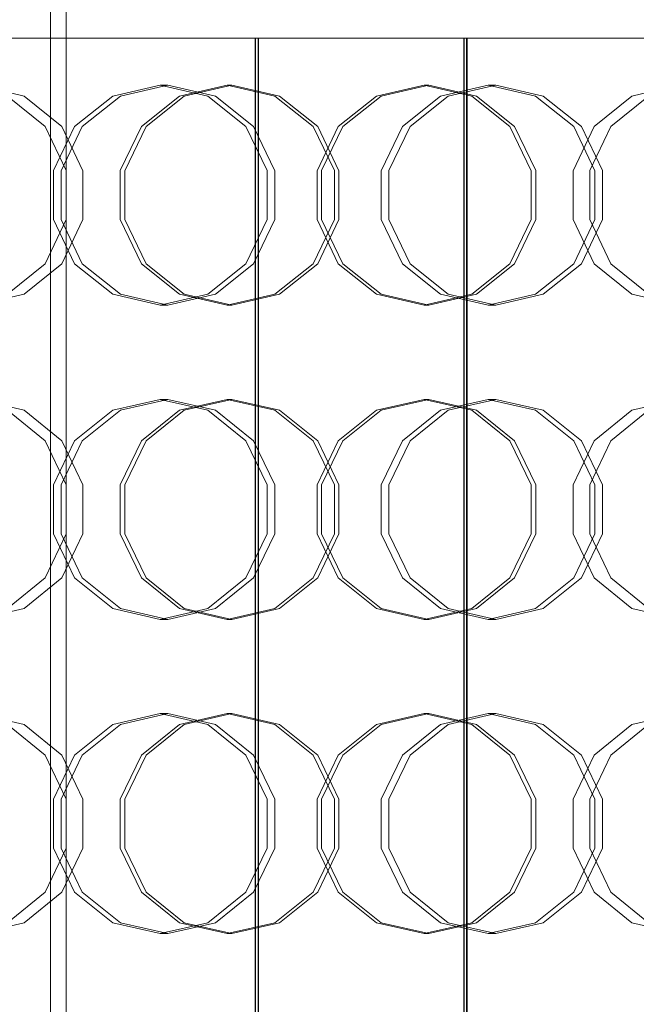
# Model space of a CAD drawing. Header units: millimetres. Extents: x -3490 to 61924, y -72580 to 6847.
# Tile 619 of 656: x 25191 to 25309, y -17984 to -17796. Entities that reach past the tile are written whole.
import ezdxf

# ---------------------------------------------------------------- set-up
doc = ezdxf.new("R2010")
doc.units = ezdxf.units.MM
doc.layers.add('COTAS_P', color=1, linetype='Continuous', lineweight=0)
doc.layers.add('superior_briquetadora', color=7, linetype='Continuous', lineweight=0)
doc.dimstyles.new('R19_100', dxfattribs={"dimtxt": 250, "dimasz": 150, "dimexe": 150, "dimexo": 80, "dimgap": 100, "dimtad": 1, "dimtih": 1, "dimtoh": 1, "dimdsep": 46, "dimcen": 0.09, "dimadec": 0, "dimazin": 0, "dimtfac": 1, "dimtdec": 4, "dimtofl": 0, "dimtmove": 0, "dimatfit": 3, "dimfxl": 1, "dimtolj": 1, "dimtzin": 0, "dimarcsym": 0})

# ---------------------------------------------------------------- blocks, each defined once
blk = doc.blocks.new('DIM_R29_37')
at = {"layer": 'COTAS_P'}
for p, q in [((24250.07, -17080), (24400.07, -17035)), ((26750.07, -17080), (26600.07, -17035)), ((24250.07, -17980), (24250.07, -17080)), ((24250.07, -17080), (26750.07, -17080)), ((24250.07, -17080), (24400.07, -17125)), ((26750.07, -17080), (26600.07, -17125)), ((26750.07, -17980), (26750.07, -17080))]:
    blk.add_line(p, q, dxfattribs=at)
blk.add_text('2500 P', height=250, dxfattribs=at).set_placement((25500.07, -16980))

msp = doc.modelspace()

# ---------------------------------------------------------------- linework, layer by layer
at = {"layer": 'superior_briquetadora'}
for p, q in [((25197.067, -17655), (25197.067, -18305)), ((25200.067, -17655), (25200.067, -18305)), ((25191.284, -17800), (25171.717, -17800)), ((25191.987, -17800), (25177.825, -17800)), ((25181.508, -17800), (25198.606, -17800)), ((25181.61, -17800), (25198.708, -17800)), ((25184.59, -17800), (25199.942, -17800)), ((25205.742, -17800), (25188.046, -17800)), ((25205.778, -17800), (25188.096, -17800)), ((25190.056, -17800), (25209.766, -17800)), ((25211.002, -17800), (25191.284, -17800)), ((25208.381, -17800), (25191.987, -17800)), ((25198.606, -17800), (25216.965, -17800)), ((25198.708, -17800), (25217.064, -17800)), ((25199.942, -17800), (25217.221, -17800)), ((25224.53, -17800), (25205.742, -17800)), ((25224.55, -17800), (25205.778, -17800)), ((25226.377, -17800), (25208.381, -17800)), ((25209.766, -17800), (25229.58, -17800)), ((25230.821, -17800), (25211.002, -17800)), ((25216.965, -17800), (25236.134, -17800)), ((25217.064, -17800), (25236.229, -17800)), ((25217.221, -17800), (25235.761, -17800)), ((25243.946, -17800), (25224.53, -17800)), ((25243.951, -17800), (25224.55, -17800)), ((25245.283, -17800), (25226.377, -17800)), ((25229.58, -17800), (25249.446, -17800)), ((25250.689, -17800), (25230.821, -17800)), ((25235.761, -17800), (25254.852, -17800)), ((25236.134, -17800), (25236.134, -18160)), ((25236.134, -17800), (25236.703, -17800)), ((25236.229, -17800), (25236.229, -18160)), ((25236.229, -17800), (25236.798, -17800)), ((25236.703, -17800), (25276.655, -17800)), ((25236.703, -18160), (25236.703, -17800)), ((25236.798, -17800), (25276.55, -17800)), ((25236.798, -17800), (25236.798, -18160)), ((25263.513, -17800), (25243.946, -17800)), ((25263.503, -17800), (25243.951, -17800)), ((25264.374, -17800), (25245.283, -17800)), ((25249.446, -17800), (25269.314, -17800)), ((25270.555, -17800), (25250.689, -17800)), ((25254.852, -17800), (25273.758, -17800)), ((25282.723, -17800), (25263.503, -17800)), ((25282.749, -17800), (25263.513, -17800)), ((25282.914, -17800), (25264.374, -17800)), ((25269.314, -17800), (25289.133, -17800)), ((25290.369, -17800), (25270.555, -17800)), ((25273.758, -17800), (25291.754, -17800)), ((25275.981, -17800), (25294.694, -17800)), ((25275.981, -18160), (25275.981, -17800)), ((25276.55, -17800), (25275.981, -17800)), ((25276.655, -17800), (25276.085, -17800)), ((25276.085, -17800), (25294.8, -17800)), ((25276.085, -18160), (25276.085, -17800)), ((25276.55, -17800), (25276.55, -18160)), ((25276.655, -18160), (25276.655, -17800)), ((25301.14, -17800), (25282.723, -17800)), ((25301.181, -17800), (25282.749, -17800)), ((25300.193, -17800), (25282.914, -17800)), ((25289.133, -17800), (25308.851, -17800)), ((25310.079, -17800), (25290.369, -17800)), ((25291.754, -17800), (25308.148, -17800)), ((25294.694, -17800), (25312.312, -17800)), ((25294.8, -17800), (25312.42, -17800)), ((25315.544, -17800), (25300.193, -17800)), ((25318.298, -17800), (25301.14, -17800)), ((25318.353, -17800), (25301.181, -17800)), ((25308.148, -17800), (25322.31, -17800)), ((25308.851, -17800), (25328.418, -17800)), ((25183.07, -17809), (25192.035, -17811.08)), ((25208.939, -17811.08), (25218.012, -17809)), ((25219.483, -17809), (25210.402, -17811.08)), ((25219.483, -17809), (25218.012, -17809)), ((25218.012, -17809), (25227.103, -17811.08)), ((25228.564, -17811.08), (25219.483, -17809)), ((25230.821, -17809), (25221.724, -17811.08)), ((25222.603, -17811.08), (25231.704, -17809)), ((25231.704, -17809), (25230.821, -17809)), ((25239.927, -17811.08), (25230.821, -17809)), ((25231.704, -17809), (25240.804, -17811.08)), ((25268.431, -17809), (25259.33, -17811.08)), ((25260.208, -17811.08), (25269.314, -17809)), ((25268.431, -17809), (25269.314, -17809)), ((25277.532, -17811.08), (25268.431, -17809)), ((25269.314, -17809), (25278.411, -17811.08)), ((25271.571, -17811.08), (25280.652, -17809)), ((25282.123, -17809), (25273.032, -17811.08)), ((25280.652, -17809), (25282.123, -17809)), ((25280.652, -17809), (25289.733, -17811.08)), ((25291.196, -17811.08), (25282.123, -17809)), ((25317.065, -17809), (25308.1, -17811.08)), ((25196.063, -17816.906), (25188.832, -17811.08)), ((25192.035, -17811.08), (25199.224, -17816.907)), ((25201.677, -17816.906), (25208.939, -17811.08)), ((25210.402, -17811.08), (25203.12, -17816.907)), ((25221.724, -17811.08), (25214.439, -17816.906)), ((25215.305, -17816.907), (25222.603, -17811.08)), ((25227.103, -17811.08), (25234.404, -17816.906)), ((25235.847, -17816.907), (25228.564, -17811.08)), ((25247.236, -17816.906), (25239.927, -17811.08)), ((25240.804, -17811.08), (25248.103, -17816.907)), ((25259.33, -17811.08), (25252.032, -17816.907)), ((25252.899, -17816.906), (25260.208, -17811.08)), ((25264.288, -17816.907), (25271.571, -17811.08)), ((25273.032, -17811.08), (25265.731, -17816.906)), ((25284.83, -17816.907), (25277.532, -17811.08)), ((25278.411, -17811.08), (25285.696, -17816.906)), ((25289.733, -17811.08), (25297.015, -17816.907)), ((25298.458, -17816.906), (25291.196, -17811.08)), ((25308.1, -17811.08), (25300.911, -17816.907)), ((25304.072, -17816.906), (25311.303, -17811.08)), ((25200.086, -17825.326), (25196.063, -17816.906)), ((25197.651, -17825.326), (25201.677, -17816.906)), ((25203.12, -17816.907), (25199.078, -17825.327)), ((25199.224, -17816.907), (25203.213, -17825.327)), ((25214.439, -17816.906), (25210.398, -17825.326)), ((25211.255, -17825.327), (25215.305, -17816.907)), ((25234.404, -17816.906), (25238.461, -17825.326)), ((25239.888, -17825.327), (25235.847, -17816.907)), ((25251.296, -17825.326), (25247.236, -17816.906)), ((25252.032, -17816.907), (25247.982, -17825.327)), ((25248.103, -17816.907), (25252.153, -17825.327)), ((25248.839, -17825.326), (25252.899, -17816.906)), ((25260.247, -17825.327), (25264.288, -17816.907)), ((25265.731, -17816.906), (25261.674, -17825.326)), ((25288.88, -17825.327), (25284.83, -17816.907)), ((25285.696, -17816.906), (25289.737, -17825.326)), ((25300.911, -17816.907), (25296.922, -17825.327)), ((25297.015, -17816.907), (25301.057, -17825.327)), ((25302.484, -17825.326), (25298.458, -17816.906)), ((25300.049, -17825.326), (25304.072, -17816.906)), ((25197.651, -17834.674), (25197.651, -17825.326)), ((25199.078, -17825.327), (25199.078, -17834.673)), ((25200.086, -17834.674), (25200.086, -17825.326)), ((25203.213, -17825.327), (25203.213, -17834.673)), ((25210.398, -17825.326), (25210.398, -17834.674)), ((25211.255, -17834.673), (25211.255, -17825.327)), ((25238.461, -17825.326), (25238.461, -17834.674)), ((25239.888, -17834.673), (25239.888, -17825.327)), ((25247.982, -17825.327), (25247.982, -17834.673)), ((25248.839, -17834.674), (25248.839, -17825.326)), ((25251.296, -17834.674), (25251.296, -17825.326)), ((25252.153, -17825.327), (25252.153, -17834.673)), ((25260.247, -17834.673), (25260.247, -17825.327)), ((25261.674, -17825.326), (25261.674, -17834.674)), ((25288.88, -17834.673), (25288.88, -17825.327)), ((25289.737, -17825.326), (25289.737, -17834.674)), ((25296.922, -17825.327), (25296.922, -17834.673)), ((25300.049, -17834.674), (25300.049, -17825.326)), ((25301.057, -17825.327), (25301.057, -17834.673)), ((25302.484, -17834.674), (25302.484, -17825.326)), ((25196.063, -17843.094), (25200.086, -17834.674)), ((25201.677, -17843.094), (25197.651, -17834.674)), ((25199.078, -17834.673), (25203.12, -17843.093)), ((25203.213, -17834.673), (25199.224, -17843.093)), ((25210.398, -17834.674), (25214.439, -17843.094)), ((25215.305, -17843.093), (25211.255, -17834.673)), ((25238.461, -17834.674), (25234.404, -17843.094)), ((25235.847, -17843.093), (25239.888, -17834.673)), ((25247.236, -17843.094), (25251.296, -17834.674)), ((25247.982, -17834.673), (25252.032, -17843.093)), ((25252.153, -17834.673), (25248.103, -17843.093)), ((25252.899, -17843.094), (25248.839, -17834.674)), ((25264.288, -17843.093), (25260.247, -17834.673)), ((25261.674, -17834.674), (25265.731, -17843.094)), ((25284.83, -17843.093), (25288.88, -17834.673)), ((25289.737, -17834.674), (25285.696, -17843.094)), ((25296.922, -17834.673), (25300.911, -17843.093)), ((25301.057, -17834.673), (25297.015, -17843.093)), ((25298.458, -17843.094), (25302.484, -17834.674)), ((25304.072, -17843.094), (25300.049, -17834.674)), ((25188.832, -17848.92), (25196.063, -17843.094)), ((25199.224, -17843.093), (25192.035, -17848.92)), ((25208.939, -17848.92), (25201.677, -17843.094)), ((25203.12, -17843.093), (25210.402, -17848.92)), ((25214.439, -17843.094), (25221.725, -17848.92)), ((25222.603, -17848.92), (25215.305, -17843.093)), ((25234.404, -17843.094), (25227.103, -17848.92)), ((25228.564, -17848.92), (25235.847, -17843.093)), ((25239.927, -17848.92), (25247.236, -17843.094)), ((25248.103, -17843.093), (25240.804, -17848.92)), ((25252.032, -17843.093), (25259.33, -17848.92)), ((25260.208, -17848.92), (25252.899, -17843.094)), ((25271.571, -17848.92), (25264.288, -17843.093)), ((25265.731, -17843.094), (25273.032, -17848.92)), ((25277.532, -17848.92), (25284.83, -17843.093)), ((25285.696, -17843.094), (25278.41, -17848.92)), ((25297.015, -17843.093), (25289.733, -17848.92)), ((25291.196, -17848.92), (25298.458, -17843.094)), ((25300.911, -17843.093), (25308.1, -17848.92)), ((25311.303, -17848.92), (25304.072, -17843.094)), ((25192.035, -17848.92), (25183.07, -17851)), ((25218.012, -17851), (25208.939, -17848.92)), ((25210.402, -17848.92), (25219.483, -17851)), ((25227.103, -17848.92), (25218.012, -17851)), ((25219.483, -17851), (25228.564, -17848.92)), ((25221.725, -17848.92), (25230.821, -17851)), ((25231.704, -17851), (25222.603, -17848.92)), ((25230.821, -17851), (25239.927, -17848.92)), ((25240.804, -17848.92), (25231.704, -17851)), ((25259.33, -17848.92), (25268.431, -17851)), ((25269.314, -17851), (25260.208, -17848.92)), ((25268.431, -17851), (25277.532, -17848.92)), ((25278.41, -17848.92), (25269.314, -17851)), ((25280.652, -17851), (25271.571, -17848.92)), ((25273.032, -17848.92), (25282.123, -17851)), ((25289.733, -17848.92), (25280.652, -17851)), ((25282.123, -17851), (25291.196, -17848.92)), ((25308.1, -17848.92), (25317.065, -17851)), ((25219.483, -17851), (25218.012, -17851)), ((25231.704, -17851), (25230.821, -17851)), ((25268.431, -17851), (25269.314, -17851)), ((25280.652, -17851), (25282.123, -17851)), ((25183.07, -17869), (25192.035, -17871.08)), ((25208.939, -17871.08), (25218.012, -17869)), ((25219.483, -17869), (25210.402, -17871.08)), ((25219.483, -17869), (25218.012, -17869)), ((25218.012, -17869), (25227.103, -17871.08)), ((25228.564, -17871.08), (25219.483, -17869)), ((25230.821, -17869), (25221.724, -17871.08)), ((25222.603, -17871.08), (25231.704, -17869)), ((25231.704, -17869), (25230.821, -17869)), ((25239.927, -17871.08), (25230.821, -17869)), ((25231.704, -17869), (25240.804, -17871.08)), ((25268.431, -17869), (25259.33, -17871.08)), ((25260.208, -17871.08), (25269.314, -17869)), ((25268.431, -17869), (25269.314, -17869)), ((25277.532, -17871.08), (25268.431, -17869)), ((25269.314, -17869), (25278.411, -17871.08)), ((25271.571, -17871.08), (25280.652, -17869)), ((25282.123, -17869), (25273.032, -17871.08)), ((25280.652, -17869), (25282.123, -17869)), ((25280.652, -17869), (25289.733, -17871.08)), ((25291.196, -17871.08), (25282.123, -17869)), ((25317.065, -17869), (25308.1, -17871.08)), ((25196.063, -17876.906), (25188.832, -17871.08)), ((25192.035, -17871.08), (25199.224, -17876.907)), ((25201.677, -17876.906), (25208.939, -17871.08)), ((25210.402, -17871.08), (25203.12, -17876.907)), ((25221.724, -17871.08), (25214.439, -17876.906)), ((25215.305, -17876.907), (25222.603, -17871.08)), ((25227.103, -17871.08), (25234.404, -17876.906)), ((25235.847, -17876.907), (25228.564, -17871.08)), ((25247.236, -17876.906), (25239.927, -17871.08)), ((25240.804, -17871.08), (25248.103, -17876.907)), ((25259.33, -17871.08), (25252.032, -17876.907)), ((25252.899, -17876.906), (25260.208, -17871.08)), ((25264.288, -17876.907), (25271.571, -17871.08)), ((25273.032, -17871.08), (25265.731, -17876.906)), ((25284.83, -17876.907), (25277.532, -17871.08)), ((25278.411, -17871.08), (25285.696, -17876.906)), ((25289.733, -17871.08), (25297.015, -17876.907)), ((25298.458, -17876.906), (25291.196, -17871.08)), ((25308.1, -17871.08), (25300.911, -17876.907)), ((25304.072, -17876.906), (25311.303, -17871.08)), ((25200.086, -17885.326), (25196.063, -17876.906)), ((25197.651, -17885.326), (25201.677, -17876.906)), ((25203.12, -17876.907), (25199.078, -17885.327)), ((25199.224, -17876.907), (25203.213, -17885.327)), ((25214.439, -17876.906), (25210.398, -17885.326)), ((25211.255, -17885.327), (25215.305, -17876.907)), ((25234.404, -17876.906), (25238.461, -17885.326)), ((25239.888, -17885.327), (25235.847, -17876.907)), ((25251.296, -17885.326), (25247.236, -17876.906)), ((25252.032, -17876.907), (25247.982, -17885.327)), ((25248.103, -17876.907), (25252.153, -17885.327)), ((25248.839, -17885.326), (25252.899, -17876.906)), ((25260.247, -17885.327), (25264.288, -17876.907)), ((25265.731, -17876.906), (25261.674, -17885.326)), ((25288.88, -17885.327), (25284.83, -17876.907)), ((25285.696, -17876.906), (25289.737, -17885.326)), ((25300.911, -17876.907), (25296.922, -17885.327)), ((25297.015, -17876.907), (25301.057, -17885.327)), ((25302.484, -17885.326), (25298.458, -17876.906)), ((25300.049, -17885.326), (25304.072, -17876.906)), ((25197.651, -17894.674), (25197.651, -17885.326)), ((25199.078, -17885.327), (25199.078, -17894.673)), ((25200.086, -17894.674), (25200.086, -17885.326)), ((25203.213, -17885.327), (25203.213, -17894.673)), ((25210.398, -17885.326), (25210.398, -17894.674)), ((25211.255, -17894.673), (25211.255, -17885.327)), ((25238.461, -17885.326), (25238.461, -17894.674)), ((25239.888, -17894.673), (25239.888, -17885.327)), ((25247.982, -17885.327), (25247.982, -17894.673)), ((25248.839, -17894.674), (25248.839, -17885.326)), ((25251.296, -17894.674), (25251.296, -17885.326)), ((25252.153, -17885.327), (25252.153, -17894.673)), ((25260.247, -17894.673), (25260.247, -17885.327)), ((25261.674, -17885.326), (25261.674, -17894.674)), ((25288.88, -17894.673), (25288.88, -17885.327)), ((25289.737, -17885.326), (25289.737, -17894.674)), ((25296.922, -17885.327), (25296.922, -17894.673)), ((25300.049, -17894.674), (25300.049, -17885.326)), ((25301.057, -17885.327), (25301.057, -17894.673)), ((25302.484, -17894.674), (25302.484, -17885.326)), ((25196.063, -17903.094), (25200.086, -17894.674)), ((25201.677, -17903.094), (25197.651, -17894.674)), ((25199.078, -17894.673), (25203.12, -17903.093)), ((25203.213, -17894.673), (25199.224, -17903.093)), ((25210.398, -17894.674), (25214.439, -17903.094)), ((25215.305, -17903.093), (25211.255, -17894.673)), ((25238.461, -17894.674), (25234.404, -17903.094)), ((25235.847, -17903.093), (25239.888, -17894.673)), ((25247.236, -17903.094), (25251.296, -17894.674)), ((25247.982, -17894.673), (25252.032, -17903.093)), ((25252.153, -17894.673), (25248.103, -17903.093)), ((25252.899, -17903.094), (25248.839, -17894.674)), ((25264.288, -17903.093), (25260.247, -17894.673)), ((25261.674, -17894.674), (25265.731, -17903.094)), ((25284.83, -17903.093), (25288.88, -17894.673)), ((25289.737, -17894.674), (25285.696, -17903.094)), ((25296.922, -17894.673), (25300.911, -17903.093)), ((25301.057, -17894.673), (25297.015, -17903.093)), ((25298.458, -17903.094), (25302.484, -17894.674)), ((25304.072, -17903.094), (25300.049, -17894.674)), ((25188.832, -17908.92), (25196.063, -17903.094)), ((25199.224, -17903.093), (25192.035, -17908.92)), ((25208.939, -17908.92), (25201.677, -17903.094)), ((25203.12, -17903.093), (25210.402, -17908.92)), ((25214.439, -17903.094), (25221.725, -17908.92)), ((25222.603, -17908.92), (25215.305, -17903.093)), ((25234.404, -17903.094), (25227.103, -17908.92)), ((25228.564, -17908.92), (25235.847, -17903.093)), ((25239.927, -17908.92), (25247.236, -17903.094)), ((25248.103, -17903.093), (25240.804, -17908.92)), ((25252.032, -17903.093), (25259.33, -17908.92)), ((25260.208, -17908.92), (25252.899, -17903.094)), ((25271.571, -17908.92), (25264.288, -17903.093)), ((25265.731, -17903.094), (25273.032, -17908.92)), ((25277.532, -17908.92), (25284.83, -17903.093)), ((25285.696, -17903.094), (25278.41, -17908.92)), ((25297.015, -17903.093), (25289.733, -17908.92)), ((25291.196, -17908.92), (25298.458, -17903.094)), ((25300.911, -17903.093), (25308.1, -17908.92)), ((25311.303, -17908.92), (25304.072, -17903.094)), ((25192.035, -17908.92), (25183.07, -17911)), ((25218.012, -17911), (25208.939, -17908.92)), ((25210.402, -17908.92), (25219.483, -17911)), ((25227.103, -17908.92), (25218.012, -17911)), ((25219.483, -17911), (25228.564, -17908.92)), ((25221.725, -17908.92), (25230.821, -17911)), ((25231.704, -17911), (25222.603, -17908.92)), ((25230.821, -17911), (25239.927, -17908.92)), ((25240.804, -17908.92), (25231.704, -17911)), ((25259.33, -17908.92), (25268.431, -17911)), ((25269.314, -17911), (25260.208, -17908.92)), ((25268.431, -17911), (25277.532, -17908.92)), ((25278.41, -17908.92), (25269.314, -17911)), ((25280.652, -17911), (25271.571, -17908.92)), ((25273.032, -17908.92), (25282.123, -17911)), ((25289.733, -17908.92), (25280.652, -17911)), ((25282.123, -17911), (25291.196, -17908.92)), ((25308.1, -17908.92), (25317.065, -17911)), ((25219.483, -17911), (25218.012, -17911)), ((25231.704, -17911), (25230.821, -17911)), ((25268.431, -17911), (25269.314, -17911)), ((25280.652, -17911), (25282.123, -17911)), ((25183.07, -17929), (25192.035, -17931.08)), ((25208.939, -17931.08), (25218.012, -17929)), ((25219.483, -17929), (25210.402, -17931.08)), ((25219.483, -17929), (25218.012, -17929)), ((25218.012, -17929), (25227.103, -17931.08)), ((25228.564, -17931.08), (25219.483, -17929)), ((25230.821, -17929), (25221.724, -17931.08)), ((25222.603, -17931.08), (25231.704, -17929)), ((25231.704, -17929), (25230.821, -17929)), ((25239.927, -17931.08), (25230.821, -17929)), ((25231.704, -17929), (25240.804, -17931.08)), ((25268.431, -17929), (25259.33, -17931.08)), ((25260.208, -17931.08), (25269.314, -17929)), ((25268.431, -17929), (25269.314, -17929)), ((25277.532, -17931.08), (25268.431, -17929)), ((25269.314, -17929), (25278.411, -17931.08)), ((25271.571, -17931.08), (25280.652, -17929)), ((25282.123, -17929), (25273.032, -17931.08)), ((25280.652, -17929), (25282.123, -17929)), ((25280.652, -17929), (25289.733, -17931.08)), ((25291.196, -17931.08), (25282.123, -17929)), ((25317.065, -17929), (25308.1, -17931.08)), ((25196.063, -17936.906), (25188.832, -17931.08)), ((25192.035, -17931.08), (25199.224, -17936.907)), ((25201.677, -17936.906), (25208.939, -17931.08)), ((25210.402, -17931.08), (25203.12, -17936.907)), ((25221.724, -17931.08), (25214.439, -17936.906)), ((25215.305, -17936.907), (25222.603, -17931.08)), ((25227.103, -17931.08), (25234.404, -17936.906)), ((25235.847, -17936.907), (25228.564, -17931.08)), ((25247.236, -17936.906), (25239.927, -17931.08)), ((25240.804, -17931.08), (25248.103, -17936.907)), ((25259.33, -17931.08), (25252.032, -17936.907)), ((25252.899, -17936.906), (25260.208, -17931.08)), ((25264.288, -17936.907), (25271.571, -17931.08)), ((25273.032, -17931.08), (25265.731, -17936.906)), ((25284.83, -17936.907), (25277.532, -17931.08)), ((25278.411, -17931.08), (25285.696, -17936.906)), ((25289.733, -17931.08), (25297.015, -17936.907)), ((25298.458, -17936.906), (25291.196, -17931.08)), ((25308.1, -17931.08), (25300.911, -17936.907)), ((25304.072, -17936.906), (25311.303, -17931.08)), ((25200.086, -17945.326), (25196.063, -17936.906)), ((25197.651, -17945.326), (25201.677, -17936.906)), ((25203.12, -17936.907), (25199.078, -17945.327)), ((25199.224, -17936.907), (25203.213, -17945.327)), ((25214.439, -17936.906), (25210.398, -17945.326)), ((25211.255, -17945.327), (25215.305, -17936.907)), ((25234.404, -17936.906), (25238.461, -17945.326)), ((25239.888, -17945.327), (25235.847, -17936.907)), ((25251.296, -17945.326), (25247.236, -17936.906)), ((25252.032, -17936.907), (25247.982, -17945.327)), ((25248.103, -17936.907), (25252.153, -17945.327)), ((25248.839, -17945.326), (25252.899, -17936.906)), ((25260.247, -17945.327), (25264.288, -17936.907)), ((25265.731, -17936.906), (25261.674, -17945.326)), ((25288.88, -17945.327), (25284.83, -17936.907)), ((25285.696, -17936.906), (25289.737, -17945.326)), ((25300.911, -17936.907), (25296.922, -17945.327)), ((25297.015, -17936.907), (25301.057, -17945.327)), ((25302.484, -17945.326), (25298.458, -17936.906)), ((25300.049, -17945.326), (25304.072, -17936.906)), ((25197.651, -17954.674), (25197.651, -17945.326)), ((25199.078, -17945.327), (25199.078, -17954.673)), ((25200.086, -17954.674), (25200.086, -17945.326)), ((25203.213, -17945.327), (25203.213, -17954.673)), ((25210.398, -17945.326), (25210.398, -17954.674)), ((25211.255, -17954.673), (25211.255, -17945.327)), ((25238.461, -17945.326), (25238.461, -17954.674)), ((25239.888, -17954.673), (25239.888, -17945.327)), ((25247.982, -17945.327), (25247.982, -17954.673)), ((25248.839, -17954.674), (25248.839, -17945.326)), ((25251.296, -17954.674), (25251.296, -17945.326)), ((25252.153, -17945.327), (25252.153, -17954.673)), ((25260.247, -17954.673), (25260.247, -17945.327)), ((25261.674, -17945.326), (25261.674, -17954.674)), ((25288.88, -17954.673), (25288.88, -17945.327)), ((25289.737, -17945.326), (25289.737, -17954.674)), ((25296.922, -17945.327), (25296.922, -17954.673)), ((25300.049, -17954.674), (25300.049, -17945.326)), ((25301.057, -17945.327), (25301.057, -17954.673)), ((25302.484, -17954.674), (25302.484, -17945.326)), ((25196.063, -17963.094), (25200.086, -17954.674)), ((25201.677, -17963.094), (25197.651, -17954.674)), ((25199.078, -17954.673), (25203.12, -17963.093)), ((25203.213, -17954.673), (25199.224, -17963.093)), ((25210.398, -17954.674), (25214.439, -17963.094)), ((25215.305, -17963.093), (25211.255, -17954.673)), ((25238.461, -17954.674), (25234.404, -17963.094)), ((25235.847, -17963.093), (25239.888, -17954.673)), ((25247.236, -17963.094), (25251.296, -17954.674)), ((25247.982, -17954.673), (25252.032, -17963.093)), ((25252.153, -17954.673), (25248.103, -17963.093)), ((25252.899, -17963.094), (25248.839, -17954.674)), ((25264.288, -17963.093), (25260.247, -17954.673)), ((25261.674, -17954.674), (25265.731, -17963.094)), ((25284.83, -17963.093), (25288.88, -17954.673)), ((25289.737, -17954.674), (25285.696, -17963.094)), ((25296.922, -17954.673), (25300.911, -17963.093)), ((25301.057, -17954.673), (25297.015, -17963.093)), ((25298.458, -17963.094), (25302.484, -17954.674)), ((25304.072, -17963.094), (25300.049, -17954.674)), ((25188.832, -17968.92), (25196.063, -17963.094)), ((25199.224, -17963.093), (25192.035, -17968.92)), ((25208.939, -17968.92), (25201.677, -17963.094)), ((25203.12, -17963.093), (25210.402, -17968.92)), ((25214.439, -17963.094), (25221.725, -17968.92)), ((25222.603, -17968.92), (25215.305, -17963.093)), ((25234.404, -17963.094), (25227.103, -17968.92)), ((25228.564, -17968.92), (25235.847, -17963.093)), ((25239.927, -17968.92), (25247.236, -17963.094)), ((25248.103, -17963.093), (25240.804, -17968.92)), ((25252.032, -17963.093), (25259.33, -17968.92)), ((25260.208, -17968.92), (25252.899, -17963.094)), ((25271.571, -17968.92), (25264.288, -17963.093)), ((25265.731, -17963.094), (25273.032, -17968.92)), ((25277.532, -17968.92), (25284.83, -17963.093)), ((25285.696, -17963.094), (25278.41, -17968.92)), ((25297.015, -17963.093), (25289.733, -17968.92)), ((25291.196, -17968.92), (25298.458, -17963.094)), ((25300.911, -17963.093), (25308.1, -17968.92)), ((25311.303, -17968.92), (25304.072, -17963.094)), ((25192.035, -17968.92), (25183.07, -17971)), ((25218.012, -17971), (25208.939, -17968.92)), ((25210.402, -17968.92), (25219.483, -17971)), ((25227.103, -17968.92), (25218.012, -17971)), ((25219.483, -17971), (25228.564, -17968.92)), ((25221.725, -17968.92), (25230.821, -17971)), ((25231.704, -17971), (25222.603, -17968.92)), ((25230.821, -17971), (25239.927, -17968.92)), ((25240.804, -17968.92), (25231.704, -17971)), ((25259.33, -17968.92), (25268.431, -17971)), ((25269.314, -17971), (25260.208, -17968.92)), ((25268.431, -17971), (25277.532, -17968.92)), ((25278.41, -17968.92), (25269.314, -17971)), ((25280.652, -17971), (25271.571, -17968.92)), ((25273.032, -17968.92), (25282.123, -17971)), ((25289.733, -17968.92), (25280.652, -17971)), ((25282.123, -17971), (25291.196, -17968.92)), ((25308.1, -17968.92), (25317.065, -17971)), ((25219.483, -17971), (25218.012, -17971)), ((25231.704, -17971), (25230.821, -17971)), ((25268.431, -17971), (25269.314, -17971)), ((25280.652, -17971), (25282.123, -17971))]:
    msp.add_line(p, q, dxfattribs=at)

# ---------------------------------------------------------------- dimensions: what is measured, and where the dimension line sits
at = {"layer": 'COTAS_P'}
dim = msp.add_aligned_dim(p1=(24250.067, -17980), p2=(26750.067, -17980), distance=900, text='<> P', dimstyle='R19_100', dxfattribs=at)
dim.commit()
dim.dimension.update_dxf_attribs({"geometry": 'DIM_R29_37', "text_midpoint": (25500.067, -17080)})

doc.saveas('drawing.dxf')
